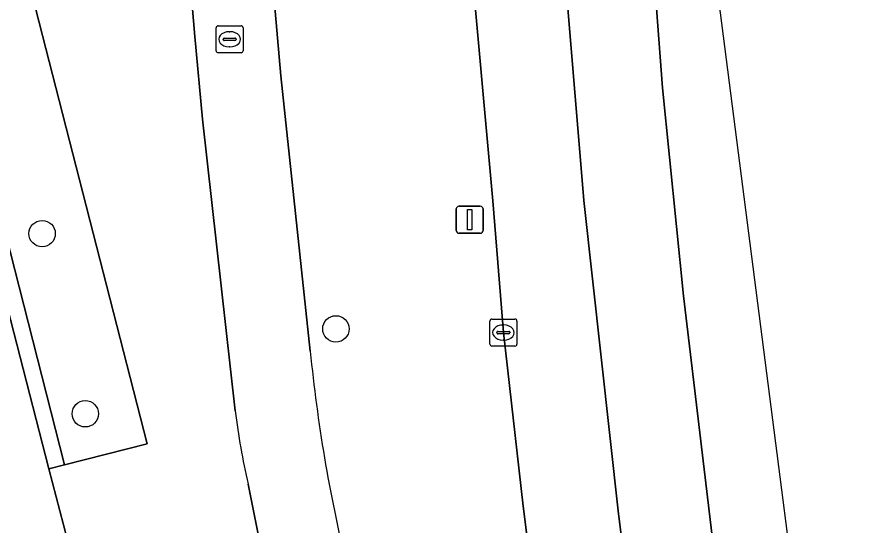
# Model space of a CAD drawing. Extents: x 160806 to 161707, y 383696 to 384148.
# Drawn here: x 161452.77 to 161484.33, y 384031.63 to 384050.46 of the extents above; entities that cross this region are included whole.
import ezdxf

# ---------------------------------------------------------------- set-up
doc = ezdxf.new("R2010")
doc.units = 0
for name, color, linetype in [('IMGEO_Berm_groen', 7, 'Continuous'), ('IMGEO_Boom', 7, 'Continuous'), ('IMGEO_Erf', 7, 'Continuous'), ('IMGEO_Fietspad_gesloten', 7, 'Continuous'), ('IMGEO_Groenvoorziening', 7, 'Continuous'), ('IMGEO_Haag', 7, 'Continuous'), ('IMGEO_Kolk', 7, 'Continuous'), ('IMGEO_Lichtmast', 7, 'Continuous'), ('IMGEO_Rijbaan_lokaal_gesloten', 7, 'Continuous'), ('IMGEO_Rioolput', 7, 'Continuous'), ('IMGEO_Voetpad_open', 7, 'Continuous')]:
    doc.layers.add(name, color=color, linetype=linetype)

msp = doc.modelspace()

# ---------------------------------------------------------------- linework, layer by layer
at = {"layer": 'IMGEO_Berm_groen'}
for points in [[(161460.114, 384083.74), (161460.48, 384077.047), (161461.414, 384060.968), (161462.533, 384048.285), (161463.616, 384038.097)], [(161474.771, 384008.706), (161474.275, 384012.129), (161473.38, 384018.223), (161472.603, 384023.447), (161472.211, 384026.674), (161471.5, 384032.367), (161470.766, 384038.789), (161470.378, 384043.661), (161469.506, 384053.185)]]:
    msp.add_lwpolyline(points, dxfattribs=at)
msp.add_arc((161521.436, 384043.839), 58.104, 185.67099, 193.51668, dxfattribs=at)
at = {"layer": 'IMGEO_Boom'}
for centre in [(161453.695, 384042.449), (161464.567, 384038.924), (161455.294, 384035.786)]:
    msp.add_circle(centre, 0.489, dxfattribs=at)
at = {"layer": 'IMGEO_Erf'}
msp.add_lwpolyline([(161413.409, 383992.628), (161458.747, 384004.559), (161461.411, 384005.26), (161453.943, 384033.741), (161445.665, 384065.946), (161445.478, 384065.898), (161445.424, 384066.108), (161452.455, 384067.912), (161451.589, 384071.326), (161451.571, 384071.399), (161448.884, 384070.717), (161448.158, 384070.533), (161447.94, 384070.478), (161446.782, 384074.966), (161443.637, 384074.211), (161443.872, 384073.346), (161443.387, 384073.222), (161433.705, 384110.238), (161431.88, 384110.786), (161340.245, 384108.543), (161340.622, 384097.038), (161340.303, 384097.037), (161330.498, 384096.753)], dxfattribs=at)
at = {"layer": 'IMGEO_Fietspad_gesloten'}
for points in [[(161456.678, 384106.2), (161456.713, 384096.132), (161456.817, 384090.228), (161457.324, 384079.119), (161457.98, 384067.108), (161458.352, 384061.503), (161459.349, 384049.744), (161459.636, 384046.687), (161460.841, 384035.889)], [(161463.616, 384038.097), (161462.533, 384048.285), (161461.414, 384060.968), (161460.48, 384077.047), (161460.114, 384083.74)], [(161461.317, 384033.183), (161466.661, 384006.536), (161467.064, 384004.527), (161468.718, 383996.277)]]:
    msp.add_lwpolyline(points, dxfattribs=at)
for centre, radius, start, end in [((161521.436, 384043.839), 58.104, 185.67099, 193.51668), ((161486.862, 384039.071), 26.215, 186.9727, 192.9805)]:
    msp.add_arc(centre, radius, start, end, dxfattribs=at)
at = {"layer": 'IMGEO_Groenvoorziening'}
for points in [[(161455.545, 384056.024), (161452.51, 384067.699), (161449.321, 384066.882), (161448.205, 384066.597), (161446.31, 384066.111), (161454.524, 384033.89), (161457.586, 384034.675), (161452.329, 384055.186)], [(161446.31, 384066.111), (161445.665, 384065.946), (161453.943, 384033.741), (161454.524, 384033.89)]]:
    msp.add_lwpolyline(points, close=True, dxfattribs=at)
at = {"layer": 'IMGEO_Haag'}
msp.add_lwpolyline([(161446.31, 384066.111), (161445.665, 384065.946), (161453.943, 384033.741), (161454.524, 384033.89)], close=True, dxfattribs=at)
at = {"layer": 'IMGEO_Kolk'}
for p, q in [((161470.265, 384038.363), (161470.265, 384039.215)), ((161470.34, 384039.289), (161471.192, 384039.289)), ((161470.753, 384039.069), (161470.778, 384039.069)), ((161471.266, 384039.215), (161471.266, 384038.363)), ((161470.524, 384038.783), (161470.524, 384038.795)), ((161470.962, 384038.746), (161470.564, 384038.746)), ((161470.567, 384038.832), (161470.965, 384038.832)), ((161471.008, 384038.795), (161471.008, 384038.783)), ((161470.776, 384038.509), (161470.751, 384038.509)), ((161471.192, 384038.289), (161470.34, 384038.289))]:
    msp.add_line(p, q, dxfattribs=at)
for points in [[(161470.265, 384038.363), (161470.265, 384039.215)], [(161470.34, 384039.289), (161471.192, 384039.289)], [(161471.266, 384039.215), (161471.266, 384038.363)], [(161471.192, 384038.289), (161470.34, 384038.289)]]:
    msp.add_lwpolyline(points, dxfattribs=at)
for centre, radius, start, end in [((161470.342, 384039.213), 0.0765, 91.552, 178.448), ((161470.342, 384039.213), 0.0765, 91.552, 178.448), ((161471.19, 384039.213), 0.0765, 1.552, 88.448), ((161471.19, 384039.213), 0.0765, 1.552, 88.448), ((161470.564, 384038.792), 0.0403, 85.8775, 175.7526), ((161470.561, 384038.782), 0.0366, 178.938, 274.7102), ((161470.965, 384038.789), 0.043, 264.8664, 352.4533), ((161470.969, 384038.794), 0.0386, 1.7309, 96.639), ((161470.342, 384038.365), 0.0765, 181.552, 268.448), ((161470.342, 384038.365), 0.0765, 181.552, 268.448), ((161471.19, 384038.365), 0.0765, 271.552, 358.448), ((161471.19, 384038.365), 0.0765, 271.552, 358.448)]:
    msp.add_arc(centre, radius, start, end, dxfattribs=at)
for centre, major_axis, ratio, start_param, end_param in [((161470.752, 384038.789), (-0.387, 0.002), 0.722429, 4.712389, 7.853982), ((161470.777, 384038.789), (-0.39, 0.002), 0.717154, 1.570796, 4.712389)]:
    msp.add_ellipse(centre, major_axis=major_axis, ratio=ratio, start_param=start_param, end_param=end_param, dxfattribs=at)
at = {"layer": 'IMGEO_Lichtmast'}
for p, q in [((161469.12, 384043.461), (161469.91, 384043.461)), ((161469.91, 384043.461), (161469.12, 384043.461)), ((161469.02, 384042.561), (161469.02, 384043.361)), ((161469.02, 384043.361), (161469.02, 384042.561)), ((161470.01, 384043.361), (161470.01, 384042.561)), ((161470.01, 384042.561), (161470.01, 384043.361)), ((161469.91, 384042.461), (161469.12, 384042.461)), ((161469.12, 384042.461), (161469.91, 384042.461))]:
    msp.add_line(p, q, dxfattribs=at)
msp.add_lwpolyline([(161469.44, 384043.336), (161469.59, 384043.336), (161469.59, 384042.586), (161469.44, 384042.586), (161469.44, 384043.336)], dxfattribs=at)
for centre, start, end in [((161469.12, 384043.361), 90, 180), ((161469.12, 384043.361), 90, 180), ((161469.91, 384043.361), 0, 90), ((161469.91, 384043.361), 360, 90), ((161469.12, 384042.561), 180, 270), ((161469.12, 384042.561), 180, 270), ((161469.91, 384042.561), 270, 0), ((161469.91, 384042.561), 270, 0)]:
    msp.add_arc(centre, 0.1, start, end, dxfattribs=at)
at = {"layer": 'IMGEO_Rijbaan_lokaal_gesloten'}
msp.add_lwpolyline([(161474.612, 384105.99), (161471.39, 384105.862), (161471.383, 384105.66), (161471.308, 384089.224), (161471.516, 384078.495), (161472.026, 384066.063), (161472.448, 384059.244), (161473.736, 384043.679), (161475.02, 384032.087), (161476.002, 384024.41), (161476.476, 384020.524), (161478.613, 384006.656), (161482.087, 384007.265), (161481.074, 384013.436), (161479.879, 384021.095), (161479.318, 384024.861), (161478.801, 384028.67), (161477.432, 384040.152), (161476.656, 384047.847), (161475.497, 384063.252), (161474.915, 384074.788), (161474.54, 384089.31), (161474.603, 384105.659)], close=True, dxfattribs=at)
for points in [[(161484.326, 384007.657), (161478.016, 384056.677), (161476.666, 384102.443), (161476.74, 384106.075), (161474.612, 384105.99), (161474.603, 384105.659), (161474.54, 384089.31), (161474.915, 384074.788), (161475.497, 384063.252), (161476.656, 384047.847), (161477.432, 384040.152), (161478.801, 384028.67), (161479.318, 384024.861), (161479.879, 384021.095), (161481.074, 384013.436), (161482.087, 384007.265), (161484.326, 384007.657)], [(161471.39, 384105.862), (161468.168, 384105.733), (161468.1, 384098.543), (161468.122, 384092.304), (161468.161, 384084.05), (161468.28, 384078.275), (161468.527, 384070.87), (161468.599, 384068.638), (161469.166, 384058.339), (161469.506, 384053.185), (161470.378, 384043.661), (161470.766, 384038.789), (161471.5, 384032.367), (161472.211, 384026.674), (161472.603, 384023.447), (161473.38, 384018.223), (161474.275, 384012.129), (161474.771, 384008.706)], [(161474.977, 384006.019), (161478.613, 384006.656), (161476.476, 384020.524), (161476.002, 384024.41), (161475.02, 384032.087), (161473.736, 384043.679), (161472.448, 384059.244), (161472.026, 384066.063), (161471.516, 384078.495), (161471.308, 384089.224), (161471.383, 384105.66), (161471.39, 384105.862)]]:
    msp.add_lwpolyline(points, dxfattribs=at)
at = {"layer": 'IMGEO_Rioolput'}
for p, q in [((161460.208, 384050.14), (161461.06, 384050.14)), ((161460.133, 384049.214), (161460.133, 384050.066)), ((161460.621, 384049.92), (161460.646, 384049.92)), ((161461.134, 384050.066), (161461.134, 384049.214)), ((161460.392, 384049.634), (161460.392, 384049.646)), ((161460.83, 384049.597), (161460.432, 384049.597)), ((161460.435, 384049.683), (161460.833, 384049.683)), ((161460.876, 384049.646), (161460.876, 384049.634)), ((161461.06, 384049.14), (161460.208, 384049.14)), ((161460.644, 384049.36), (161460.619, 384049.36))]:
    msp.add_line(p, q, dxfattribs=at)
for points in [[(161460.208, 384050.14), (161461.06, 384050.14)], [(161460.133, 384049.214), (161460.133, 384050.066)], [(161461.134, 384050.066), (161461.134, 384049.214)], [(161461.06, 384049.14), (161460.208, 384049.14)]]:
    msp.add_lwpolyline(points, dxfattribs=at)
for centre, radius, start, end in [((161460.21, 384050.064), 0.0765, 91.552, 178.448), ((161460.21, 384050.064), 0.0765, 91.552, 178.448), ((161461.058, 384050.064), 0.0765, 1.552, 88.448), ((161461.058, 384050.064), 0.0765, 1.552, 88.448), ((161460.432, 384049.643), 0.0403, 85.8775, 175.7526), ((161460.429, 384049.633), 0.0366, 178.938, 274.7102), ((161460.833, 384049.64), 0.043, 264.8664, 352.4533), ((161460.837, 384049.645), 0.0386, 1.7309, 96.639), ((161460.21, 384049.216), 0.0765, 181.552, 268.448), ((161460.21, 384049.216), 0.0765, 181.552, 268.448), ((161461.058, 384049.216), 0.0765, 271.552, 358.448), ((161461.058, 384049.216), 0.0765, 271.552, 358.448)]:
    msp.add_arc(centre, radius, start, end, dxfattribs=at)
for centre, major_axis, ratio, start_param, end_param in [((161460.62, 384049.64), (-0.387, 0.002), 0.722429, 4.712389, 7.853982), ((161460.645, 384049.64), (-0.39, 0.002), 0.717154, 1.570796, 4.712389)]:
    msp.add_ellipse(centre, major_axis=major_axis, ratio=ratio, start_param=start_param, end_param=end_param, dxfattribs=at)
at = {"layer": 'IMGEO_Voetpad_open'}
for points in [[(161431.756, 384115.148), (161432.066, 384111.288), (161434.136, 384110.646), (161440.182, 384087.457), (161443.376, 384088.28), (161443.023, 384089.661), (161443.155, 384089.695), (161439.647, 384103.175), (161439.979, 384103.263), (161449.526, 384105.786), (161453.037, 384092.237), (161449.52, 384091.303), (161454.442, 384072.066), (161451.589, 384071.326), (161452.455, 384067.912), (161452.51, 384067.699), (161455.545, 384056.024), (161452.329, 384055.186), (161457.586, 384034.675), (161454.524, 384033.89), (161453.943, 384033.741), (161461.411, 384005.26), (161466.661, 384006.536), (161461.317, 384033.183)], [(161460.841, 384035.889), (161459.636, 384046.687), (161459.349, 384049.744), (161458.352, 384061.503), (161457.98, 384067.108), (161457.324, 384079.119), (161456.817, 384090.228), (161456.713, 384096.132), (161456.678, 384106.2)]]:
    msp.add_lwpolyline(points, dxfattribs=at)
msp.add_arc((161486.862, 384039.071), 26.215, 186.9727, 192.9805, dxfattribs=at)

doc.saveas('drawing.dxf')
